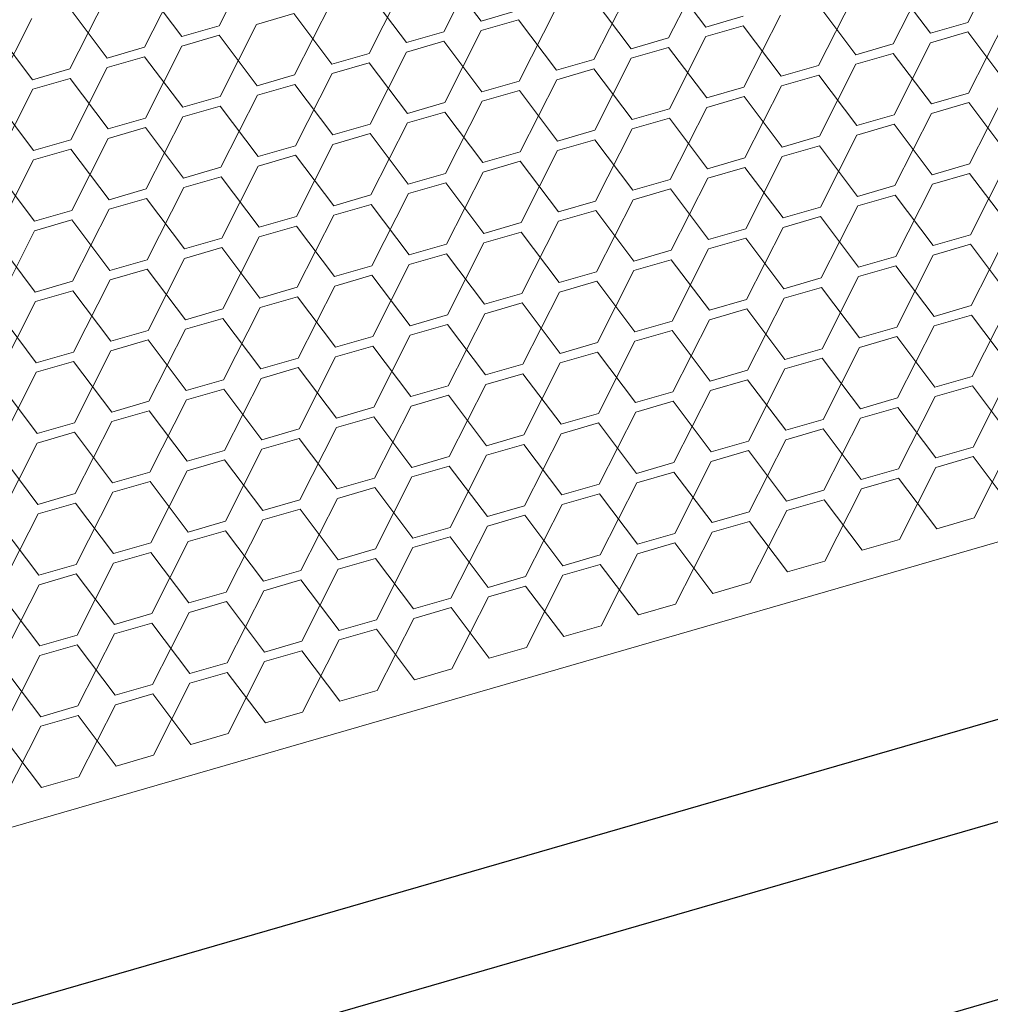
# Model space of a CAD drawing. Header units: millimetres. Extents: x 3925 to 5043, y -86 to 778.
# Tile 388 of 439: x 4937.92 to 4943.7, y 520.57 to 526.43. Entities that reach past the tile are written whole.
import ezdxf

# ---------------------------------------------------------------- set-up
doc = ezdxf.new("R2010")
doc.units = ezdxf.units.MM
doc.header["$LTSCALE"] = 46.255
doc.layers.add('H30K-DUST-FIDXF_CONTINUOUS_LINE', color=7, linetype='CONTINUOUS')
doc.layers.add('H30K-SPONGE-DXF_CONTINUOUS_LINE', color=7, linetype='CONTINUOUS')

msp = doc.modelspace()

# ---------------------------------------------------------------- linework, layer by layer
at = {"layer": 'H30K-DUST-FIDXF_CONTINUOUS_LINE', "color": 7, "linetype": 'Continuous', "lineweight": 0}
for p, q in [((4974.4435, 532.1964), (4911.206, 513.9186)), ((4939.108, 526.3917), (4939.3252, 526.8204)), ((4943.5617, 526.4116), (4943.7789, 526.8402)), ((4940.4446, 526.3556), (4940.6619, 526.7842)), ((4941.7813, 526.3194), (4941.9985, 526.7481)), ((4938.6642, 526.2634), (4938.8815, 526.6921)), ((4940.6665, 526.4197), (4940.44, 526.7201)), ((4942.0031, 526.3836), (4941.7766, 526.684)), ((4943.1179, 526.2833), (4943.3352, 526.712)), ((4938.8861, 526.3276), (4938.6596, 526.628)), ((4940.0008, 526.2273), (4940.2181, 526.656)), ((4943.3398, 526.3474), (4943.1133, 526.6478)), ((4940.2227, 526.2914), (4939.9962, 526.5918)), ((4941.3375, 526.1912), (4941.5548, 526.6198)), ((4942.6741, 526.155), (4942.8914, 526.5837)), ((4938.2204, 526.1352), (4938.4377, 526.5638)), ((4939.5571, 526.099), (4939.7743, 526.5277)), ((4941.5594, 526.2553), (4941.3329, 526.5557)), ((4942.896, 526.2192), (4942.6695, 526.5196)), ((4938.4423, 526.1993), (4938.2158, 526.4997)), ((4939.5524, 526.4636), (4939.3306, 526.3994)), ((4939.7789, 526.1632), (4939.5524, 526.4636)), ((4940.6665, 526.4197), (4940.8884, 526.4838)), ((4940.8937, 526.0629), (4941.111, 526.4916)), ((4942.0031, 526.3836), (4942.225, 526.4477)), ((4942.2304, 526.0268), (4942.4476, 526.4554)), ((4937.7766, 526.0069), (4937.9939, 526.4356)), ((4938.8861, 526.3276), (4939.108, 526.3917)), ((4939.1133, 525.9708), (4939.3306, 526.3994)), ((4940.8891, 526.4274), (4940.6672, 526.3633)), ((4941.1156, 526.127), (4940.8891, 526.4274)), ((4942.2257, 526.3913), (4942.0039, 526.3272)), ((4942.4522, 526.0909), (4942.2257, 526.3913)), ((4943.3398, 526.3474), (4943.5617, 526.4116)), ((4943.567, 525.9906), (4943.7843, 526.4193)), ((4937.9985, 526.071), (4937.772, 526.3714)), ((4939.1087, 526.3353), (4938.8868, 526.2712)), ((4939.3352, 526.0349), (4939.1087, 526.3353)), ((4940.2227, 526.2914), (4940.4446, 526.3556)), ((4940.4499, 525.9346), (4940.6672, 526.3633)), ((4943.5624, 526.3552), (4943.3405, 526.291)), ((4943.7889, 526.0548), (4943.5624, 526.3552)), ((4940.4453, 526.2992), (4940.2234, 526.2351)), ((4940.6718, 525.9988), (4940.4453, 526.2992)), ((4941.5594, 526.2553), (4941.7813, 526.3194)), ((4941.7866, 525.8985), (4942.0039, 526.3272)), ((4942.896, 526.2192), (4943.1179, 526.2833)), ((4943.1232, 525.8624), (4943.3405, 526.291)), ((4938.4423, 526.1993), (4938.6642, 526.2634)), ((4938.6695, 525.8425), (4938.8868, 526.2712)), ((4939.7789, 526.1632), (4940.0008, 526.2273)), ((4940.0062, 525.8064), (4940.2234, 526.2351)), ((4941.782, 526.2631), (4941.5601, 526.1989)), ((4942.0085, 525.9626), (4941.782, 526.2631)), ((4943.1186, 526.2269), (4942.8967, 526.1628)), ((4943.3451, 525.9265), (4943.1186, 526.2269)), ((4938.6649, 526.2071), (4938.443, 526.1429)), ((4938.8914, 525.9066), (4938.6649, 526.2071)), ((4940.0015, 526.1709), (4939.7797, 526.1068)), ((4940.2281, 525.8705), (4940.0015, 526.1709)), ((4941.1156, 526.127), (4941.3375, 526.1912)), ((4941.3428, 525.7702), (4941.5601, 526.1989)), ((4942.4522, 526.0909), (4942.6741, 526.155)), ((4942.6795, 525.7341), (4942.8967, 526.1628)), ((4937.9985, 526.071), (4938.2204, 526.1352)), ((4938.2257, 525.7142), (4938.443, 526.1429)), ((4939.3352, 526.0349), (4939.5571, 526.099)), ((4939.5624, 525.6781), (4939.7797, 526.1068)), ((4941.3382, 526.1348), (4941.1163, 526.0707)), ((4941.5647, 525.8344), (4941.3382, 526.1348)), ((4942.6748, 526.0987), (4942.453, 526.0345)), ((4942.9013, 525.7982), (4942.6748, 526.0987)), ((4938.2211, 526.0788), (4937.9992, 526.0147)), ((4938.4476, 525.7784), (4938.2211, 526.0788)), ((4939.5578, 526.0427), (4939.3359, 525.9785)), ((4939.7843, 525.7422), (4939.5578, 526.0427)), ((4940.6718, 525.9988), (4940.8937, 526.0629)), ((4940.899, 525.642), (4941.1163, 526.0707)), ((4937.782, 525.586), (4937.9992, 526.0147)), ((4940.8944, 526.0065), (4940.6725, 525.9424)), ((4941.1209, 525.7061), (4940.8944, 526.0065)), ((4942.0085, 525.9626), (4942.2304, 526.0268)), ((4942.2357, 525.6058), (4942.453, 526.0345)), ((4943.3451, 525.9265), (4943.567, 525.9906)), ((4943.5723, 525.5697), (4943.7896, 525.9984)), ((4938.0039, 525.6501), (4937.7774, 525.9505)), ((4938.8914, 525.9066), (4939.1133, 525.9708)), ((4939.1186, 525.5499), (4939.3359, 525.9785)), ((4940.2281, 525.8705), (4940.4499, 525.9346)), ((4940.4553, 525.5137), (4940.6725, 525.9424)), ((4942.2311, 525.9704), (4942.0092, 525.9063)), ((4942.4576, 525.67), (4942.2311, 525.9704)), ((4943.5677, 525.9343), (4943.3458, 525.8701)), ((4943.7942, 525.6338), (4943.5677, 525.9343)), ((4939.114, 525.9144), (4938.8921, 525.8503)), ((4939.3405, 525.614), (4939.114, 525.9144)), ((4940.4507, 525.8783), (4940.2288, 525.8141)), ((4940.6772, 525.5779), (4940.4507, 525.8783)), ((4941.5647, 525.8344), (4941.7866, 525.8985)), ((4941.7919, 525.4776), (4942.0092, 525.9063)), ((4942.9013, 525.7982), (4943.1232, 525.8624)), ((4943.1286, 525.4415), (4943.3458, 525.8701)), ((4938.4476, 525.7784), (4938.6695, 525.8425)), ((4938.6749, 525.4216), (4938.8921, 525.8503)), ((4939.7843, 525.7422), (4940.0062, 525.8064)), ((4940.0115, 525.3855), (4940.2288, 525.8141)), ((4941.7873, 525.8421), (4941.5654, 525.778)), ((4942.0138, 525.5417), (4941.7873, 525.8421)), ((4943.1239, 525.806), (4942.9021, 525.7419)), ((4943.3504, 525.5056), (4943.1239, 525.806)), ((4938.6702, 525.7861), (4938.4483, 525.722)), ((4938.8967, 525.4857), (4938.6702, 525.7861)), ((4940.0069, 525.75), (4939.785, 525.6859)), ((4940.2334, 525.4496), (4940.0069, 525.75)), ((4941.1209, 525.7061), (4941.3428, 525.7702)), ((4941.3481, 525.3493), (4941.5654, 525.778)), ((4938.0039, 525.6501), (4938.2257, 525.7142)), ((4938.2311, 525.2933), (4938.4483, 525.722)), ((4941.3435, 525.7139), (4941.1216, 525.6497)), ((4941.57, 525.4135), (4941.3435, 525.7139)), ((4942.4576, 525.67), (4942.6795, 525.7341)), ((4942.6848, 525.3132), (4942.9021, 525.7419)), ((4938.2265, 525.6579), (4938.0046, 525.5937)), ((4938.453, 525.3575), (4938.2265, 525.6579)), ((4939.3405, 525.614), (4939.5624, 525.6781)), ((4939.5677, 525.2572), (4939.785, 525.6859)), ((4940.6772, 525.5779), (4940.899, 525.642)), ((4940.9044, 525.2211), (4941.1216, 525.6497)), ((4942.6802, 525.6777), (4942.4583, 525.6136)), ((4942.9067, 525.3773), (4942.6802, 525.6777)), ((4937.7873, 525.1651), (4938.0046, 525.5937)), ((4939.5631, 525.6217), (4939.3412, 525.5576)), ((4939.7896, 525.3213), (4939.5631, 525.6217)), ((4940.8998, 525.5856), (4940.6779, 525.5215)), ((4941.1263, 525.2852), (4940.8998, 525.5856)), ((4942.0138, 525.5417), (4942.2357, 525.6058)), ((4942.241, 525.1849), (4942.4583, 525.6136)), ((4943.3504, 525.5056), (4943.5723, 525.5697)), ((4943.5777, 525.1488), (4943.7949, 525.5775)), ((4938.0092, 525.2292), (4937.7827, 525.5296)), ((4938.8967, 525.4857), (4939.1186, 525.5499)), ((4939.124, 525.1289), (4939.3412, 525.5576)), ((4940.2334, 525.4496), (4940.4553, 525.5137)), ((4940.4606, 525.0928), (4940.6779, 525.5215)), ((4942.2364, 525.5495), (4942.0145, 525.4853)), ((4942.4629, 525.2491), (4942.2364, 525.5495)), ((4943.573, 525.5133), (4943.3512, 525.4492)), ((4943.7996, 525.2129), (4943.573, 525.5133)), ((4939.1193, 525.4935), (4938.8975, 525.4293)), ((4939.3458, 525.1931), (4939.1193, 525.4935)), ((4940.456, 525.4573), (4940.2341, 525.3932)), ((4940.6825, 525.1569), (4940.456, 525.4573)), ((4941.57, 525.4135), (4941.7919, 525.4776)), ((4941.7972, 525.0567), (4942.0145, 525.4853)), ((4938.453, 525.3575), (4938.6749, 525.4216)), ((4938.6802, 525.0007), (4938.8975, 525.4293)), ((4941.7926, 525.4212), (4941.5707, 525.3571)), ((4942.0191, 525.1208), (4941.7926, 525.4212)), ((4942.9067, 525.3773), (4943.1286, 525.4415)), ((4943.1339, 525.0205), (4943.3512, 525.4492)), ((4938.6756, 525.3652), (4938.4537, 525.3011)), ((4938.9021, 525.0648), (4938.6756, 525.3652)), ((4939.7896, 525.3213), (4940.0115, 525.3855)), ((4940.0168, 524.9645), (4940.2341, 525.3932)), ((4941.1263, 525.2852), (4941.3481, 525.3493)), ((4941.3535, 524.9284), (4941.5707, 525.3571)), ((4943.1293, 525.3851), (4942.9074, 525.3209)), ((4943.3558, 525.0847), (4943.1293, 525.3851)), ((4938.0092, 525.2292), (4938.2311, 525.2933)), ((4938.2364, 524.8724), (4938.4537, 525.3011)), ((4940.0122, 525.3291), (4939.7903, 525.2649)), ((4940.2387, 525.0287), (4940.0122, 525.3291)), ((4941.3489, 525.2929), (4941.127, 525.2288)), ((4941.5754, 524.9925), (4941.3489, 525.2929)), ((4942.4629, 525.2491), (4942.6848, 525.3132)), ((4942.6901, 524.8923), (4942.9074, 525.3209)), ((4938.2318, 525.2369), (4938.0099, 525.1728)), ((4938.4583, 524.9365), (4938.2318, 525.2369)), ((4939.3458, 525.1931), (4939.5677, 525.2572)), ((4939.5731, 524.8363), (4939.7903, 525.2649)), ((4940.6825, 525.1569), (4940.9044, 525.2211)), ((4940.9097, 524.8001), (4941.127, 525.2288)), ((4942.6855, 525.2568), (4942.4636, 525.1927)), ((4942.912, 524.9564), (4942.6855, 525.2568)), ((4937.7926, 524.7441), (4938.0099, 525.1728)), ((4939.5684, 525.2008), (4939.3466, 525.1367)), ((4939.7949, 524.9004), (4939.5684, 525.2008)), ((4940.9051, 525.1647), (4940.6832, 525.1005)), ((4941.1316, 524.8643), (4940.9051, 525.1647)), ((4942.0191, 525.1208), (4942.241, 525.1849)), ((4942.2464, 524.764), (4942.4636, 525.1927)), ((4938.0145, 524.8083), (4937.788, 525.1087)), ((4938.9021, 525.0648), (4939.124, 525.1289)), ((4939.1293, 524.708), (4939.3466, 525.1367)), ((4942.2417, 525.1285), (4942.0198, 525.0644)), ((4942.4682, 524.8281), (4942.2417, 525.1285)), ((4943.3558, 525.0847), (4943.5777, 525.1488)), ((4943.583, 524.7279), (4943.8003, 525.1565)), ((4939.1247, 525.0725), (4938.9028, 525.0084)), ((4939.3512, 524.7721), (4939.1247, 525.0725)), ((4940.2387, 525.0287), (4940.4606, 525.0928)), ((4940.4659, 524.6719), (4940.6832, 525.1005)), ((4941.5754, 524.9925), (4941.7972, 525.0567)), ((4941.8026, 524.6357), (4942.0198, 525.0644)), ((4943.5784, 525.0924), (4943.3565, 525.0283)), ((4943.8049, 524.792), (4943.5784, 525.0924)), ((4938.4583, 524.9365), (4938.6802, 525.0007)), ((4938.6855, 524.5797), (4938.9028, 525.0084)), ((4940.4613, 525.0364), (4940.2394, 524.9723)), ((4940.6878, 524.736), (4940.4613, 525.0364)), ((4941.798, 525.0003), (4941.5761, 524.9361)), ((4942.0245, 524.6999), (4941.798, 525.0003)), ((4942.912, 524.9564), (4943.1339, 525.0205)), ((4943.1392, 524.5996), (4943.3565, 525.0283)), ((4938.6809, 524.9443), (4938.459, 524.8801)), ((4938.9074, 524.6439), (4938.6809, 524.9443)), ((4939.7949, 524.9004), (4940.0168, 524.9645)), ((4940.0222, 524.5436), (4940.2394, 524.9723)), ((4941.1316, 524.8643), (4941.3535, 524.9284)), ((4941.3588, 524.5075), (4941.5761, 524.9361)), ((4943.1346, 524.9641), (4942.9127, 524.9)), ((4943.3611, 524.6637), (4943.1346, 524.9641)), ((4938.0145, 524.8083), (4938.2364, 524.8724)), ((4938.2417, 524.4515), (4938.459, 524.8801)), ((4940.0175, 524.9081), (4939.7957, 524.844)), ((4940.244, 524.6077), (4940.0175, 524.9081)), ((4941.3542, 524.872), (4941.1323, 524.8079)), ((4941.5807, 524.5716), (4941.3542, 524.872)), ((4942.4682, 524.8281), (4942.6901, 524.8923)), ((4942.6955, 524.4713), (4942.9127, 524.9)), ((4938.2371, 524.816), (4938.0152, 524.7519)), ((4938.4636, 524.5156), (4938.2371, 524.816)), ((4939.3512, 524.7721), (4939.5731, 524.8363)), ((4939.5784, 524.4153), (4939.7957, 524.844)), ((4942.6908, 524.8359), (4942.469, 524.7717)), ((4942.9173, 524.5355), (4942.6908, 524.8359)), ((4937.798, 524.3232), (4938.0152, 524.7519)), ((4939.5738, 524.7799), (4939.3519, 524.7157)), ((4939.8003, 524.4795), (4939.5738, 524.7799)), ((4940.6878, 524.736), (4940.9097, 524.8001)), ((4940.915, 524.3792), (4941.1323, 524.8079)), ((4942.0245, 524.6999), (4942.2464, 524.764)), ((4942.2517, 524.3431), (4942.469, 524.7717)), ((4938.9074, 524.6439), (4939.1293, 524.708)), ((4939.1346, 524.2871), (4939.3519, 524.7157)), ((4940.9104, 524.7437), (4940.6885, 524.6796)), ((4941.1369, 524.4433), (4940.9104, 524.7437)), ((4942.2471, 524.7076), (4942.0252, 524.6435)), ((4942.4736, 524.4072), (4942.2471, 524.7076)), ((4943.3611, 524.6637), (4943.583, 524.7279)), ((4943.5883, 524.3069), (4943.8056, 524.7356)), ((4938.0199, 524.3873), (4937.7934, 524.6877)), ((4939.13, 524.6516), (4938.9081, 524.5875)), ((4939.3565, 524.3512), (4939.13, 524.6516)), ((4940.244, 524.6077), (4940.4659, 524.6719)), ((4940.4713, 524.2509), (4940.6885, 524.6796)), ((4941.5807, 524.5716), (4941.8026, 524.6357)), ((4941.8079, 524.2148), (4942.0252, 524.6435)), ((4943.5837, 524.6715), (4943.3618, 524.6073)), ((4943.8102, 524.3711), (4943.5837, 524.6715)), ((4938.4636, 524.5156), (4938.6855, 524.5797)), ((4938.6908, 524.1588), (4938.9081, 524.5875)), ((4940.4666, 524.6155), (4940.2448, 524.5513)), ((4940.6931, 524.3151), (4940.4666, 524.6155)), ((4941.8033, 524.5793), (4941.5814, 524.5152)), ((4942.0298, 524.2789), (4941.8033, 524.5793)), ((4942.9173, 524.5355), (4943.1392, 524.5996)), ((4943.1446, 524.1787), (4943.3618, 524.6073)), ((4938.6862, 524.5233), (4938.4643, 524.4592)), ((4938.9127, 524.2229), (4938.6862, 524.5233)), ((4939.8003, 524.4795), (4940.0222, 524.5436)), ((4940.0275, 524.1227), (4940.2448, 524.5513)), ((4943.1399, 524.5432), (4942.9181, 524.4791)), ((4943.3664, 524.2428), (4943.1399, 524.5432)), ((4938.2471, 524.0305), (4938.4643, 524.4592)), ((4940.0229, 524.4872), (4939.801, 524.4231)), ((4940.2494, 524.1868), (4940.0229, 524.4872)), ((4941.1369, 524.4433), (4941.3588, 524.5075)), ((4941.3641, 524.0865), (4941.5814, 524.5152)), ((4942.4736, 524.4072), (4942.6955, 524.4713)), ((4942.7008, 524.0504), (4942.9181, 524.4791)), ((4938.0199, 524.3873), (4938.2417, 524.4515)), ((4939.3565, 524.3512), (4939.5784, 524.4153)), ((4939.5837, 523.9944), (4939.801, 524.4231)), ((4941.3595, 524.4511), (4941.1376, 524.3869)), ((4941.586, 524.1507), (4941.3595, 524.4511)), ((4942.6962, 524.4149), (4942.4743, 524.3508)), ((4942.9227, 524.1145), (4942.6962, 524.4149)), ((4938.2425, 524.3951), (4938.0206, 524.3309)), ((4938.469, 524.0947), (4938.2425, 524.3951)), ((4939.5791, 524.3589), (4939.3572, 524.2948)), ((4939.8056, 524.0585), (4939.5791, 524.3589)), ((4940.6931, 524.3151), (4940.915, 524.3792)), ((4940.9204, 523.9583), (4941.1376, 524.3869)), ((4942.0298, 524.2789), (4942.2517, 524.3431)), ((4942.257, 523.9221), (4942.4743, 524.3508)), ((4937.8033, 523.9023), (4938.0206, 524.3309)), ((4938.9127, 524.2229), (4939.1346, 524.2871)), ((4939.1399, 523.8661), (4939.3572, 524.2948)), ((4940.9157, 524.3228), (4940.6939, 524.2587)), ((4941.1423, 524.0224), (4940.9157, 524.3228)), ((4942.2524, 524.2867), (4942.0305, 524.2225)), ((4942.4789, 523.9863), (4942.2524, 524.2867)), ((4943.3664, 524.2428), (4943.5883, 524.3069)), ((4943.5937, 523.886), (4943.8109, 524.3147)), ((4938.0252, 523.9664), (4937.7987, 524.2668)), ((4939.1353, 524.2307), (4938.9134, 524.1665)), ((4939.3618, 523.9303), (4939.1353, 524.2307)), ((4940.2494, 524.1868), (4940.4713, 524.2509)), ((4940.4766, 523.83), (4940.6939, 524.2587)), ((4941.8132, 523.7939), (4942.0305, 524.2225)), ((4943.589, 524.2505), (4943.3672, 524.1864)), ((4943.8155, 523.9501), (4943.589, 524.2505)), ((4938.6962, 523.7379), (4938.9134, 524.1665)), ((4940.472, 524.1945), (4940.2501, 524.1304)), ((4940.6985, 523.8941), (4940.472, 524.1945)), ((4941.586, 524.1507), (4941.8079, 524.2148)), ((4942.9227, 524.1145), (4943.1446, 524.1787)), ((4943.1499, 523.7577), (4943.3672, 524.1864)), ((4938.469, 524.0947), (4938.6908, 524.1588)), ((4939.8056, 524.0585), (4940.0275, 524.1227)), ((4940.0328, 523.7017), (4940.2501, 524.1304)), ((4941.8086, 524.1584), (4941.5867, 524.0943)), ((4942.0351, 523.858), (4941.8086, 524.1584)), ((4943.1453, 524.1223), (4942.9234, 524.0581)), ((4943.3718, 523.8219), (4943.1453, 524.1223)), ((4938.6916, 524.1024), (4938.4697, 524.0383)), ((4938.9181, 523.802), (4938.6916, 524.1024)), ((4940.0282, 524.0663), (4939.8063, 524.0021)), ((4940.2547, 523.7659), (4940.0282, 524.0663)), ((4941.1423, 524.0224), (4941.3641, 524.0865)), ((4941.3695, 523.6656), (4941.5867, 524.0943)), ((4942.4789, 523.9863), (4942.7008, 524.0504)), ((4942.7061, 523.6295), (4942.9234, 524.0581)), ((4938.0252, 523.9664), (4938.2471, 524.0305)), ((4938.2524, 523.6096), (4938.4697, 524.0383)), ((4939.3618, 523.9303), (4939.5837, 523.9944)), ((4939.589, 523.5735), (4939.8063, 524.0021)), ((4941.3649, 524.0301), (4941.143, 523.966)), ((4941.5914, 523.7297), (4941.3649, 524.0301)), ((4942.7015, 523.994), (4942.4796, 523.9299)), ((4942.928, 523.6936), (4942.7015, 523.994)), ((4938.2478, 523.9741), (4938.0259, 523.91)), ((4938.4743, 523.6737), (4938.2478, 523.9741)), ((4939.5844, 523.938), (4939.3625, 523.8739)), ((4939.8109, 523.6376), (4939.5844, 523.938)), ((4940.6985, 523.8941), (4940.9204, 523.9583)), ((4940.9257, 523.5373), (4941.143, 523.966)), ((4942.2623, 523.5012), (4942.4796, 523.9299)), ((4937.8086, 523.4813), (4938.0259, 523.91)), ((4939.1453, 523.4452), (4939.3625, 523.8739)), ((4940.9211, 523.9019), (4940.6992, 523.8377)), ((4941.1476, 523.6015), (4940.9211, 523.9019)), ((4942.0351, 523.858), (4942.257, 523.9221)), ((4943.3718, 523.8219), (4943.5937, 523.886)), ((4943.599, 523.4651), (4943.8163, 523.8937)), ((4938.0305, 523.5455), (4937.804, 523.8459)), ((4938.9181, 523.802), (4939.1399, 523.8661)), ((4940.2547, 523.7659), (4940.4766, 523.83)), ((4940.4819, 523.4091), (4940.6992, 523.8377)), ((4942.2577, 523.8657), (4942.0358, 523.8016)), ((4942.4842, 523.5653), (4942.2577, 523.8657)), ((4943.5944, 523.8296), (4943.3725, 523.7655)), ((4943.8209, 523.5292), (4943.5944, 523.8296)), ((4939.1407, 523.8097), (4938.9188, 523.7456)), ((4939.3672, 523.5093), (4939.1407, 523.8097)), ((4940.4773, 523.7736), (4940.2554, 523.7095)), ((4940.7038, 523.4732), (4940.4773, 523.7736)), ((4941.5914, 523.7297), (4941.8132, 523.7939)), ((4941.8186, 523.3729), (4942.0358, 523.8016)), ((4942.928, 523.6936), (4943.1499, 523.7577)), ((4943.1552, 523.3368), (4943.3725, 523.7655)), ((4938.4743, 523.6737), (4938.6962, 523.7379)), ((4938.7015, 523.3169), (4938.9188, 523.7456)), ((4939.8109, 523.6376), (4940.0328, 523.7017)), ((4940.0382, 523.2808), (4940.2554, 523.7095)), ((4941.814, 523.7375), (4941.5921, 523.6733)), ((4942.0405, 523.4371), (4941.814, 523.7375)), ((4943.1506, 523.7013), (4942.9287, 523.6372)), ((4943.3771, 523.4009), (4943.1506, 523.7013)), ((4938.6969, 523.6815), (4938.475, 523.6173)), ((4938.9234, 523.3811), (4938.6969, 523.6815)), ((4940.0335, 523.6453), (4939.8116, 523.5812)), ((4940.26, 523.3449), (4940.0335, 523.6453)), ((4941.1476, 523.6015), (4941.3695, 523.6656)), ((4941.3748, 523.2447), (4941.5921, 523.6733)), ((4942.7114, 523.2085), (4942.9287, 523.6372)), ((4938.0305, 523.5455), (4938.2524, 523.6096)), ((4938.2577, 523.1887), (4938.475, 523.6173)), ((4939.5944, 523.1525), (4939.8116, 523.5812)), ((4941.3702, 523.6092), (4941.1483, 523.5451)), ((4941.5967, 523.3088), (4941.3702, 523.6092)), ((4942.4842, 523.5653), (4942.7061, 523.6295)), ((4938.2531, 523.5532), (4938.0312, 523.4891)), ((4938.4796, 523.2528), (4938.2531, 523.5532)), ((4939.3672, 523.5093), (4939.589, 523.5735)), ((4940.7038, 523.4732), (4940.9257, 523.5373)), ((4940.931, 523.1164), (4941.1483, 523.5451)), ((4942.7068, 523.5731), (4942.4849, 523.5089)), ((4942.9333, 523.2727), (4942.7068, 523.5731)), ((4937.814, 523.0604), (4938.0312, 523.4891)), ((4939.5898, 523.5171), (4939.3679, 523.4529)), ((4939.8163, 523.2167), (4939.5898, 523.5171)), ((4940.9264, 523.4809), (4940.7045, 523.4168)), ((4941.1529, 523.1805), (4940.9264, 523.4809)), ((4942.0405, 523.4371), (4942.2623, 523.5012)), ((4942.2677, 523.0803), (4942.4849, 523.5089)), ((4943.3771, 523.4009), (4943.599, 523.4651)), ((4938.0358, 523.1245), (4937.8093, 523.4249)), ((4938.9234, 523.3811), (4939.1453, 523.4452)), ((4939.1506, 523.0243), (4939.3679, 523.4529)), ((4940.26, 523.3449), (4940.4819, 523.4091)), ((4940.4873, 522.9881), (4940.7045, 523.4168)), ((4942.2631, 523.4448), (4942.0412, 523.3807)), ((4942.4896, 523.1444), (4942.2631, 523.4448)), ((4939.146, 523.3888), (4938.9241, 523.3247)), ((4939.3725, 523.0884), (4939.146, 523.3888)), ((4940.4826, 523.3527), (4940.2608, 523.2885)), ((4940.7091, 523.0523), (4940.4826, 523.3527)), ((4941.5967, 523.3088), (4941.8186, 523.3729)), ((4941.8239, 522.952), (4942.0412, 523.3807)), ((4938.4796, 523.2528), (4938.7015, 523.3169)), ((4938.7068, 522.896), (4938.9241, 523.3247)), ((4940.0435, 522.8599), (4940.2608, 523.2885)), ((4941.8193, 523.3165), (4941.5974, 523.2524)), ((4942.0458, 523.0161), (4941.8193, 523.3165)), ((4942.9333, 523.2727), (4943.1552, 523.3368)), ((4938.7022, 523.2605), (4938.4803, 523.1964)), ((4938.9287, 522.9601), (4938.7022, 523.2605)), ((4939.8163, 523.2167), (4940.0382, 523.2808)), ((4941.1529, 523.1805), (4941.3748, 523.2447)), ((4941.3801, 522.8237), (4941.5974, 523.2524)), ((4938.0358, 523.1245), (4938.2577, 523.1887)), ((4938.2631, 522.7677), (4938.4803, 523.1964)), ((4940.0389, 523.2244), (4939.817, 523.1603)), ((4940.2654, 522.924), (4940.0389, 523.2244)), ((4941.3755, 523.1883), (4941.1536, 523.1241)), ((4941.602, 522.8879), (4941.3755, 523.1883)), ((4942.4896, 523.1444), (4942.7114, 523.2085)), ((4938.2584, 523.1323), (4938.0366, 523.0681)), ((4938.485, 522.8319), (4938.2584, 523.1323)), ((4939.3725, 523.0884), (4939.5944, 523.1525)), ((4939.5997, 522.7316), (4939.817, 523.1603)), ((4940.7091, 523.0523), (4940.931, 523.1164)), ((4940.9364, 522.6955), (4941.1536, 523.1241)), ((4937.8193, 522.6395), (4938.0366, 523.0681)), ((4939.5951, 523.0961), (4939.3732, 523.032)), ((4939.8216, 522.7957), (4939.5951, 523.0961)), ((4940.9317, 523.06), (4940.7099, 522.9959)), ((4941.1582, 522.7596), (4940.9317, 523.06)), ((4942.0458, 523.0161), (4942.2677, 523.0803)), ((4938.0412, 522.7036), (4937.8147, 523.004)), ((4938.9287, 522.9601), (4939.1506, 523.0243)), ((4939.1559, 522.6033), (4939.3732, 523.032)), ((4940.4926, 522.5672), (4940.7099, 522.9959)), ((4939.1513, 522.9679), (4938.9294, 522.9037)), ((4939.3778, 522.6675), (4939.1513, 522.9679)), ((4940.2654, 522.924), (4940.4873, 522.9881)), ((4941.602, 522.8879), (4941.8239, 522.952)), ((4938.485, 522.8319), (4938.7068, 522.896)), ((4938.7122, 522.4751), (4938.9294, 522.9037)), ((4940.488, 522.9317), (4940.2661, 522.8676)), ((4940.7145, 522.6313), (4940.488, 522.9317)), ((4938.7076, 522.8396), (4938.4857, 522.7755)), ((4938.9341, 522.5392), (4938.7076, 522.8396)), ((4939.8216, 522.7957), (4940.0435, 522.8599)), ((4940.0488, 522.4389), (4940.2661, 522.8676)), ((4941.1582, 522.7596), (4941.3801, 522.8237)), ((4938.0412, 522.7036), (4938.2631, 522.7677)), ((4938.2684, 522.3468), (4938.4857, 522.7755)), ((4940.0442, 522.8035), (4939.8223, 522.7393)), ((4940.2707, 522.5031), (4940.0442, 522.8035)), ((4938.2638, 522.7113), (4938.0419, 522.6472)), ((4938.4903, 522.4109), (4938.2638, 522.7113)), ((4939.3778, 522.6675), (4939.5997, 522.7316)), ((4939.605, 522.3107), (4939.8223, 522.7393)), ((4937.8246, 522.2185), (4938.0419, 522.6472)), ((4939.6004, 522.6752), (4939.3785, 522.6111)), ((4939.8269, 522.3748), (4939.6004, 522.6752)), ((4940.7145, 522.6313), (4940.9364, 522.6955)), ((4938.9341, 522.5392), (4939.1559, 522.6033)), ((4939.1613, 522.1824), (4939.3785, 522.6111)), ((4938.0465, 522.2827), (4937.82, 522.5831)), ((4939.1567, 522.5469), (4938.9348, 522.4828)), ((4939.3832, 522.2465), (4939.1567, 522.5469)), ((4940.2707, 522.5031), (4940.4926, 522.5672)), ((4938.4903, 522.4109), (4938.7122, 522.4751)), ((4938.7175, 522.0541), (4938.9348, 522.4828)), ((4938.7129, 522.4187), (4938.491, 522.3545)), ((4938.9394, 522.1183), (4938.7129, 522.4187)), ((4939.8269, 522.3748), (4940.0488, 522.4389)), ((4938.2737, 521.9259), (4938.491, 522.3545)), ((4938.0465, 522.2827), (4938.2684, 522.3468)), ((4939.3832, 522.2465), (4939.605, 522.3107)), ((4938.2691, 522.2904), (4938.0472, 522.2263)), ((4938.4956, 521.99), (4938.2691, 522.2904)), ((4937.83, 521.7976), (4938.0472, 522.2263)), ((4938.9394, 522.1183), (4939.1613, 522.1824)), ((4938.0518, 521.8617), (4937.8253, 522.1622)), ((4938.4956, 521.99), (4938.7175, 522.0541)), ((4938.0518, 521.8617), (4938.2737, 521.9259))]:
    msp.add_line(p, q, dxfattribs=at)
at = {"layer": 'H30K-DUST-FIDXF_CONTINUOUS_LINE', "color": 7, "linetype": 'Continuous'}
msp.add_line((4975.5662, 531.4648), (4910.5628, 512.6765), dxfattribs=at)
at = {"layer": 'H30K-SPONGE-DXF_CONTINUOUS_LINE', "color": 7, "linetype": 'Continuous'}
for p, q in [((4975.9824, 530.9771), (4910.6148, 512.0836)), ((4910.6282, 511.0313), (4975.9958, 529.9248))]:
    msp.add_line(p, q, dxfattribs=at)

doc.saveas('drawing.dxf')
